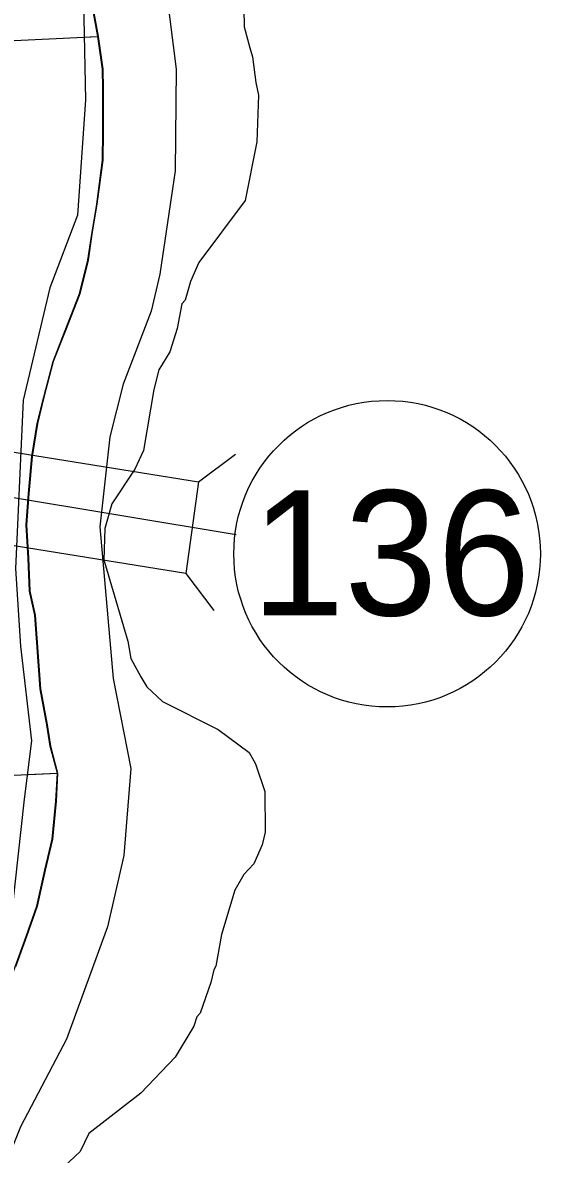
# Model space of a CAD drawing. Extents: x 128.7 to 185.5, y -21.4 to 12.6.
# Drawn here: x 171.52 to 172.224, y -6.884 to -5.344 of the extents above; entities that cross this region are included whole.
import ezdxf

# ---------------------------------------------------------------- set-up
doc = ezdxf.new("R2010")
doc.units = 0
for name, color, linetype in [('tdCoClipBndry', 7, 'Continuous'), ('tdCoCoBndry', 7, 'Continuous'), ('tdCoCorpBndry', 7, 'Continuous'), ('tdCoHydroRiver', 7, 'Continuous'), ('tdCoPriNonDiv', 7, 'Continuous'), ('tdCoSectLine', 7, 'Continuous'), ('tdCoSectLinePart', 7, 'Continuous'), ('tdCoShieldStRte', 7, 'Continuous'), ('tdCoStBndry', 7, 'Continuous'), ('tdCoStBndryPart', 7, 'Continuous'), ('tdCoStrucNonDivPri', 7, 'Continuous'), ('tdCoTwpBndryShd', 7, 'Continuous')]:
    doc.layers.add(name, color=color, linetype=linetype)

msp = doc.modelspace()

# ---------------------------------------------------------------- linework, layer by layer
at = {"layer": 'tdCoClipBndry'}
msp.add_lwpolyline([(172.1642, -4.231), (172.0971, -4.413), (172.0126, -4.6147), (171.9322, -4.7889), (171.8625, -4.962), (171.7362, -5.2298), (171.7203, -5.2864), (171.716, -5.3067), (171.7286, -5.407), (171.7274, -5.5455), (171.7066, -5.6859), (171.6945, -5.7365), (171.6565, -5.8358), (171.6383, -5.9072), (171.625, -6.0298), (171.643, -6.2362), (171.6669, -6.3588), (171.6576, -6.4768), (171.6353, -6.5741), (171.5796, -6.727), (171.517, -6.846), (171.462, -6.9823)], dxfattribs=at)
at = {"layer": 'tdCoCoBndry'}
for p, q in [((171.6166, -5.3305), (171.6225, -5.3629)), ((171.6225, -5.3629), (171.629, -5.407)), ((171.629, -5.407), (171.6293, -5.4334)), ((171.6293, -5.4334), (171.6295, -5.493)), ((171.6295, -5.493), (171.6289, -5.5309)), ((171.6289, -5.5309), (171.621, -5.5908)), ((171.621, -5.5908), (171.6142, -5.6316)), ((171.6142, -5.6316), (171.6089, -5.6668)), ((171.6089, -5.6668), (171.5977, -5.7129)), ((171.5977, -5.7129), (171.578, -5.7625)), ((171.578, -5.7625), (171.5615, -5.8051)), ((171.5615, -5.8051), (171.5489, -5.8533)), ((171.5489, -5.8533), (171.5401, -5.8894)), ((171.5401, -5.8894), (171.5327, -5.934)), ((171.5327, -5.934), (171.5283, -5.9845)), ((171.5283, -5.9845), (171.5252, -6.0269)), ((171.5252, -6.0269), (171.5278, -6.0723)), ((171.5278, -6.0723), (171.5298, -6.1175)), ((171.5298, -6.1175), (171.5367, -6.1501)), ((171.5367, -6.1501), (171.5442, -6.25)), ((171.5442, -6.25), (171.5534, -6.299)), ((171.5534, -6.299), (171.5577, -6.328)), ((171.5577, -6.328), (171.5675, -6.365)), ((171.5675, -6.365), (171.5655, -6.4032)), ((171.5655, -6.4032), (171.5606, -6.4546)), ((171.5606, -6.4546), (171.5503, -6.4971)), ((171.5503, -6.4971), (171.5398, -6.5458)), ((171.5398, -6.5458), (171.5252, -6.587)), ((171.5252, -6.587), (171.5101, -6.6285))]:
    msp.add_line(p, q, dxfattribs=at)
for points in [[(171.5097, -6.6285), (171.5249, -6.587), (171.5394, -6.5458), (171.55, -6.4971), (171.5602, -6.4546), (171.5652, -6.4032), (171.5672, -6.365), (171.5573, -6.328), (171.553, -6.299), (171.5438, -6.25), (171.5363, -6.1501), (171.5294, -6.1175), (171.5274, -6.0723), (171.5248, -6.0269), (171.5279, -5.9845), (171.5323, -5.934), (171.5397, -5.8894), (171.5485, -5.8533), (171.5612, -5.8051), (171.5776, -5.7625), (171.5973, -5.7129), (171.6085, -5.6668), (171.6138, -5.6316), (171.6206, -5.5908), (171.6285, -5.5309), (171.6291, -5.493), (171.6289, -5.4334), (171.6286, -5.407), (171.6222, -5.3629), (171.6162, -5.3305)], [(171.6166, -5.3305), (171.6225, -5.3629), (171.629, -5.407), (171.6293, -5.4334), (171.6295, -5.493), (171.6289, -5.5309), (171.621, -5.5908), (171.6142, -5.6316), (171.6089, -5.6668), (171.5977, -5.7129), (171.578, -5.7625), (171.5615, -5.8051), (171.5489, -5.8533), (171.5401, -5.8894), (171.5327, -5.934), (171.5283, -5.9845), (171.5252, -6.0269), (171.5278, -6.0723), (171.5298, -6.1175), (171.5367, -6.1501), (171.5442, -6.25), (171.5534, -6.299), (171.5577, -6.328), (171.5675, -6.365), (171.5655, -6.4032), (171.5606, -6.4546), (171.5503, -6.4971), (171.5398, -6.5458), (171.5252, -6.587), (171.5101, -6.6285)]]:
    msp.add_lwpolyline(points, dxfattribs=at)
at = {"layer": 'tdCoCorpBndry'}
msp.add_lwpolyline([(171.9024, -4.1493), (171.8912, -4.2721), (171.8858, -4.3876), (171.8772, -4.5995), (171.7132, -4.9722), (171.6677, -5.0794), (171.6353, -5.1988), (171.6024, -5.2929), (171.6054, -5.4491), (171.5946, -5.6057), (171.5567, -5.7048), (171.5205, -5.8574), (171.5104, -6.0866), (171.517, -6.1921), (171.5321, -6.321), (171.522, -6.4003), (171.5013, -6.5903), (171.439, -6.7643), (171.3891, -6.8811), (171.3597, -6.9515)], dxfattribs=at)
at = {"layer": 'tdCoHydroRiver'}
msp.add_lwpolyline([(171.8199, -5.2768), (171.8212, -5.3498), (171.8287, -5.378), (171.8323, -5.3906), (171.8369, -5.4253), (171.8407, -5.4426), (171.8385, -5.5062), (171.8226, -5.5857), (171.7596, -5.6703), (171.748, -5.696), (171.7411, -5.7215), (171.7366, -5.7264), (171.73, -5.7598), (171.7202, -5.7918), (171.7053, -5.816), (171.6985, -5.8431), (171.6843, -5.9258), (171.6727, -5.9515), (171.6414, -5.9985), (171.6316, -6.032), (171.6301, -6.0747), (171.6629, -6.1855), (171.6669, -6.209), (171.6805, -6.2337), (171.689, -6.2476), (171.7103, -6.2673), (171.7859, -6.3054), (171.8282, -6.3369), (171.8367, -6.3524), (171.8492, -6.3898), (171.8498, -6.445), (171.8457, -6.4625), (171.8341, -6.4882), (171.8205, -6.503), (171.8087, -6.5239), (171.7905, -6.5846), (171.7827, -6.6276), (171.7797, -6.6324), (171.7757, -6.6499), (171.7615, -6.6915), (171.757, -6.6964), (171.7527, -6.7092), (171.7275, -6.7513), (171.6805, -6.8004), (171.61, -6.8553), (171.5983, -6.8794), (171.5755, -6.9008)], dxfattribs=at)
at = {"layer": 'tdCoPriNonDiv'}
msp.add_lwpolyline([(171.8103, -6.0408), (171.4913, -5.9877), (171.3873, -5.9714), (171.3022, -5.9595), (171.2292, -5.9465), (171.1757, -5.9393), (171.0534, -5.9152)], dxfattribs=at)
at = {"layer": 'tdCoSectLine'}
for points in [[(171.6222, -5.3629), (171.6162, -5.3305), (171.6146, -5.3027), (171.6232, -5.2624), (171.6328, -5.2337), (171.6422, -5.1947), (171.6651, -5.1483), (171.681, -5.1119), (171.7001, -5.0714), (171.7216, -5.023), (171.7489, -4.9716), (171.7721, -4.9193), (171.7904, -4.8712), (171.8192, -4.8013), (171.8403, -4.7494), (171.8656, -4.6924), (171.8815, -4.6589), (171.8997, -4.619), (171.9204, -4.576), (171.9394, -4.5292), (171.9603, -4.4807), (171.9856, -4.4203), (172.0049, -4.3744), (172.019, -4.3373)], [(171.1483, -5.3855), (171.6222, -5.3629)], [(171.5672, -6.365), (171.5573, -6.328), (171.553, -6.299), (171.5438, -6.25), (171.5363, -6.1501), (171.5294, -6.1175), (171.5274, -6.0723), (171.5248, -6.0269), (171.5279, -5.9845), (171.5323, -5.934), (171.5397, -5.8894), (171.5485, -5.8533), (171.5612, -5.8051), (171.5776, -5.7625), (171.5973, -5.7129), (171.6085, -5.6668), (171.6138, -5.6316), (171.6206, -5.5908), (171.6285, -5.5309), (171.6291, -5.493), (171.6289, -5.4334), (171.6286, -5.407), (171.6222, -5.3629)], [(171.1828, -6.3824), (171.5672, -6.365)], [(171.2043, -7.2827), (171.2258, -7.2453), (171.258, -7.1816), (171.2808, -7.1424), (171.3012, -7.0976), (171.3184, -7.0617), (171.3329, -7.0228), (171.35, -6.9843), (171.3708, -6.9415), (171.4262, -6.8038), (171.4596, -6.7432), (171.4882, -6.6865), (171.5097, -6.6285), (171.5249, -6.587), (171.5394, -6.5458), (171.55, -6.4971), (171.5602, -6.4546), (171.5652, -6.4032), (171.5672, -6.365)]]:
    msp.add_lwpolyline(points, dxfattribs=at)
at = {"layer": 'tdCoSectLinePart'}
for points in [[(171.6222, -5.3629), (171.6162, -5.3305), (171.6155, -5.3183)], [(171.5672, -6.365), (171.5573, -6.328), (171.553, -6.299), (171.5438, -6.25), (171.5363, -6.1501), (171.5294, -6.1175), (171.5274, -6.0723), (171.5248, -6.0269), (171.5279, -5.9845), (171.5323, -5.934), (171.5397, -5.8894), (171.5485, -5.8533), (171.5612, -5.8051), (171.5776, -5.7625), (171.5973, -5.7129), (171.6085, -5.6668), (171.6138, -5.6316), (171.6206, -5.5908), (171.6285, -5.5309), (171.6291, -5.493), (171.6289, -5.4334), (171.6286, -5.407), (171.6222, -5.3629)], [(171.6119, -5.3634), (171.6222, -5.3629)], [(171.2043, -7.2827), (171.2258, -7.2453), (171.258, -7.1816), (171.2808, -7.1424), (171.3012, -7.0976), (171.3184, -7.0617), (171.3329, -7.0228), (171.35, -6.9843), (171.3708, -6.9415), (171.4262, -6.8038), (171.4596, -6.7432), (171.4882, -6.6865), (171.5097, -6.6285), (171.5249, -6.587), (171.5394, -6.5458), (171.55, -6.4971), (171.5602, -6.4546), (171.5652, -6.4032), (171.5672, -6.365)], [(171.5259, -6.3668), (171.5672, -6.365)]]:
    msp.add_lwpolyline(points, dxfattribs=at)
at = {"layer": 'tdCoShieldStRte'}
msp.add_circle((172.0156, -6.0664), 0.2085, dxfattribs=at)
at = {"layer": 'tdCoStBndry'}
msp.add_lwpolyline([(171.5097, -6.6285), (171.5249, -6.587), (171.5394, -6.5458), (171.55, -6.4971), (171.5602, -6.4546), (171.5652, -6.4032), (171.5672, -6.365), (171.5573, -6.328), (171.553, -6.299), (171.5438, -6.25), (171.5363, -6.1501), (171.5294, -6.1175), (171.5274, -6.0723), (171.5248, -6.0269), (171.5279, -5.9845), (171.5323, -5.934), (171.5397, -5.8894), (171.5485, -5.8533), (171.5612, -5.8051), (171.5776, -5.7625), (171.5973, -5.7129), (171.6085, -5.6668), (171.6138, -5.6316), (171.6206, -5.5908), (171.6285, -5.5309), (171.6291, -5.493), (171.6289, -5.4334), (171.6286, -5.407), (171.6222, -5.3629), (171.6162, -5.3305)], dxfattribs=at)
at = {"layer": 'tdCoStBndryPart'}
msp.add_lwpolyline([(171.5097, -6.6285), (171.5249, -6.587), (171.5394, -6.5458), (171.55, -6.4971), (171.5602, -6.4546), (171.5652, -6.4032), (171.5672, -6.365), (171.5573, -6.328), (171.553, -6.299), (171.5438, -6.25), (171.5363, -6.1501), (171.5294, -6.1175), (171.5274, -6.0723), (171.5248, -6.0269), (171.5279, -5.9845), (171.5323, -5.934), (171.5397, -5.8894), (171.5485, -5.8533), (171.5612, -5.8051), (171.5776, -5.7625), (171.5973, -5.7129), (171.6085, -5.6668), (171.6138, -5.6316), (171.6206, -5.5908), (171.6285, -5.5309), (171.6291, -5.493), (171.6289, -5.4334), (171.6286, -5.407), (171.6222, -5.3629), (171.6162, -5.3305)], dxfattribs=at)
at = {"layer": 'tdCoStrucNonDivPri'}
for p, q in [((171.2726, -5.8902), (171.7591, -5.9687)), ((171.7591, -5.9687), (171.8094, -5.9308)), ((171.7591, -5.9687), (171.7417, -6.0935)), ((171.7417, -6.0935), (171.2552, -6.0149)), ((171.7417, -6.0935), (171.7797, -6.1437))]:
    msp.add_line(p, q, dxfattribs=at)
at = {"layer": 'tdCoTwpBndryShd'}
msp.add_lwpolyline([(171.5097, -6.6285), (171.5249, -6.587), (171.5394, -6.5458), (171.55, -6.4971), (171.5602, -6.4546), (171.5652, -6.4032), (171.5672, -6.365), (171.5573, -6.328), (171.553, -6.299), (171.5438, -6.25), (171.5363, -6.1501), (171.5294, -6.1175), (171.5274, -6.0723), (171.5248, -6.0269), (171.5279, -5.9845), (171.5323, -5.934), (171.5397, -5.8894), (171.5485, -5.8533), (171.5612, -5.8051), (171.5776, -5.7625), (171.5973, -5.7129), (171.6085, -5.6668), (171.6138, -5.6316), (171.6206, -5.5908), (171.6285, -5.5309), (171.6291, -5.493), (171.6289, -5.4334), (171.6286, -5.407), (171.6222, -5.3629), (171.6162, -5.3305)], dxfattribs=at)

# ---------------------------------------------------------------- texts
at = {"layer": 'tdCoShieldStRte'}
msp.add_text('136', height=0.17, dxfattribs=at).set_placement((171.831, -6.1503))

doc.saveas('drawing.dxf')
